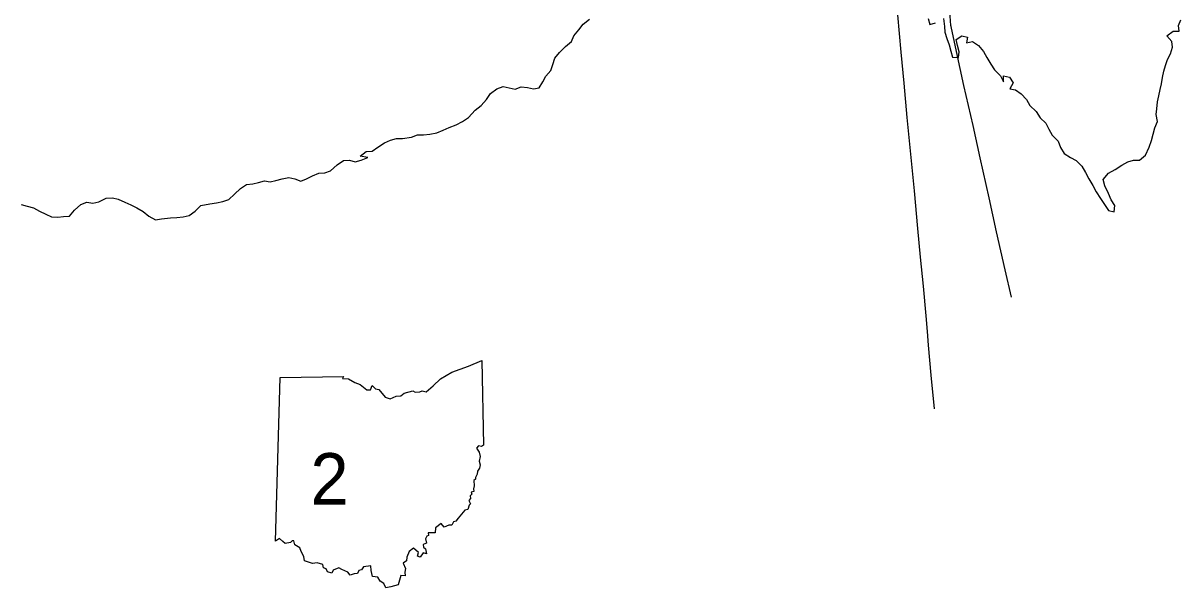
# Model space of a CAD drawing. Extents: x -232 to 448, y 619 to 1059.
# Drawn here: x 355.61 to 376.37, y 860.86 to 870.98 of the extents above; entities that cross this region are included whole.
import ezdxf

# ---------------------------------------------------------------- set-up
doc = ezdxf.new("R2010")
doc.units = 0
doc.layers.add('Default', color=7, linetype='Continuous')

msp = doc.modelspace()

# ---------------------------------------------------------------- linework, layer by layer
at = {"layer": 'Default'}
msp.add_line((360.136, 861.698), (360.218, 864.627), dxfattribs=at)
msp.add_line((360.136, 861.698), (360.218, 864.627), dxfattribs=at)
for points in [[(372.253, 870.918), (372.249, 870.939), (372.228, 871.188), (372.23, 871.513), (372.216, 871.793), (372.25, 872.028), (372.244, 872.158)], [(371.272, 871.38), (371.292, 871.131), (371.354, 870.458), (371.403, 869.905), (371.459, 869.289), (371.527, 868.633), (371.588, 867.975), (371.648, 867.298), (371.699, 866.786), (371.749, 866.267), (371.8, 865.736), (371.822, 865.454)], [(356.751, 867.771), (356.858, 867.752), (356.967, 867.775), (357.096, 867.845), (357.209, 867.851), (357.314, 867.824), (357.431, 867.769), (357.542, 867.723), (357.649, 867.672), (357.76, 867.606), (357.863, 867.52), (357.986, 867.456), (358.091, 867.472), (358.251, 867.493), (358.366, 867.499), (358.481, 867.511), (358.586, 867.53), (358.693, 867.61), (358.795, 867.709), (358.956, 867.744), (359.075, 867.761), (359.192, 867.783), (359.299, 867.82), (359.403, 867.913), (359.508, 868.016), (359.617, 868.09), (359.726, 868.098), (359.833, 868.125), (359.936, 868.152), (360.038, 868.133), (360.143, 868.162), (360.252, 868.189), (360.373, 868.213), (360.48, 868.189), (360.587, 868.15), (360.691, 868.187), (360.798, 868.244), (360.911, 868.294), (361.018, 868.298), (361.123, 868.335), (361.244, 868.442), (361.355, 868.518), (361.462, 868.524), (361.565, 868.495), (361.674, 868.524), (361.789, 868.569), (361.651, 868.598), (361.764, 868.677), (361.867, 868.685), (361.972, 868.757), (362.093, 868.833), (362.2, 868.88), (362.305, 868.913), (362.412, 868.913), (362.576, 868.934), (362.685, 868.975), (362.792, 868.977), (362.903, 868.987), (363.03, 869.012), (363.141, 869.059), (363.252, 869.111), (363.375, 869.16), (363.488, 869.216), (363.595, 869.29), (363.714, 869.42), (363.823, 869.502), (363.92, 869.613), (363.992, 869.718), (364.103, 869.805), (364.216, 869.844), (364.329, 869.821), (364.434, 869.798), (364.541, 869.837), (364.658, 869.827), (364.76, 869.802), (364.865, 869.823), (364.933, 869.926), (364.982, 870.029), (365.075, 870.132), (365.11, 870.239), (365.143, 870.352), (365.229, 870.455), (365.338, 870.558), (365.443, 870.648), (365.486, 870.753), (365.576, 870.858), (365.656, 870.961), (365.765, 871.05)], [(371.844, 871.06), (371.873, 870.955), (371.976, 870.986)], [(372.118, 871.062), (372.136, 870.92), (372.14, 870.815), (372.179, 870.704), (372.218, 870.591), (372.251, 870.48), (372.278, 870.369), (372.383, 870.362), (372.397, 870.465), (372.37, 870.576), (372.344, 870.686), (372.446, 870.751), (372.549, 870.729), (372.527, 870.624), (372.635, 870.651), (372.744, 870.576), (372.835, 870.471), (372.896, 870.366), (372.964, 870.245), (373.03, 870.142), (373.137, 870.033), (373.194, 869.928), (373.19, 870.033), (373.301, 870.01), (373.369, 869.907), (373.305, 869.802), (373.408, 869.782), (373.511, 869.712), (373.608, 869.609), (373.665, 869.504), (373.778, 869.395), (373.848, 869.28), (373.951, 869.189), (374.008, 869.08), (374.068, 868.973), (374.173, 868.862), (374.218, 868.749), (374.28, 868.644), (374.395, 868.574), (374.497, 868.52), (374.6, 868.415), (374.666, 868.302), (374.725, 868.191), (374.795, 868.073), (374.857, 867.958), (374.933, 867.835), (375.005, 867.728), (375.075, 867.625), (375.18, 867.596), (375.192, 867.711), (375.126, 867.816), (375.075, 867.927), (375.011, 868.067), (374.978, 868.176), (375.079, 868.29), (375.194, 868.357), (375.315, 868.436), (375.42, 868.493), (375.523, 868.526), (375.63, 868.524), (375.739, 868.615), (375.808, 868.757), (375.845, 868.874), (375.878, 868.991), (375.905, 869.105), (375.952, 869.218), (375.932, 869.341), (375.942, 869.446), (375.956, 869.57), (375.979, 869.679), (376, 869.79), (376.024, 869.893), (376.047, 870.008), (376.069, 870.117), (376.096, 870.222), (376.133, 870.325), (376.189, 870.428), (376.224, 870.548), (376.213, 870.651), (376.125, 870.753), (376.236, 870.836), (376.341, 870.834), (376.333, 870.937), (376.374, 871.04)], [(373.335, 866.07), (373.223, 866.557), (373.067, 867.238), (372.933, 867.847), (372.777, 868.563), (372.648, 869.143), (372.483, 869.861), (372.351, 870.47), (372.253, 870.918)], [(355.576, 867.73), (355.683, 867.699), (355.794, 867.67), (355.903, 867.608), (356.014, 867.557), (356.116, 867.509), (356.229, 867.505), (356.332, 867.516), (356.439, 867.518), (356.533, 867.627), (356.642, 867.728), (356.751, 867.771)], [(371.822, 865.454), (371.841, 865.21), (371.889, 864.673), (371.95, 864.07)], [(360.218, 864.627), (361.354, 864.646), (361.336, 864.61), (361.443, 864.603), (361.557, 864.54), (361.654, 864.501), (361.771, 864.408), (361.842, 864.409), (361.872, 864.485), (361.926, 864.426), (361.99, 864.416), (362.101, 864.275), (362.192, 864.245), (362.302, 864.293), (362.384, 864.301), (362.443, 864.349), (362.599, 864.389), (362.643, 864.365), (362.725, 864.37), (362.767, 864.388), (362.839, 864.372), (362.966, 864.478), (363.096, 864.604), (363.297, 864.722), (363.597, 864.834), (363.834, 864.935), (363.868, 863.415)], [(360.218, 864.627), (361.354, 864.646), (361.336, 864.61), (361.443, 864.603), (361.557, 864.54), (361.654, 864.501), (361.771, 864.408), (361.842, 864.409), (361.872, 864.485), (361.926, 864.426), (361.99, 864.416), (362.101, 864.275), (362.192, 864.245), (362.302, 864.293), (362.384, 864.301), (362.443, 864.349), (362.599, 864.389), (362.643, 864.365), (362.725, 864.37), (362.767, 864.388), (362.839, 864.372), (362.966, 864.478), (363.096, 864.604), (363.297, 864.722), (363.597, 864.834), (363.834, 864.935), (363.868, 863.415)], [(363.868, 863.415), (363.833, 863.394), (363.778, 863.404), (363.742, 863.361), (363.787, 863.29), (363.809, 863.215), (363.79, 863.132), (363.808, 863.064), (363.796, 863.006), (363.761, 862.949), (363.75, 862.895), (363.72, 862.838), (363.723, 862.806), (363.695, 862.781), (363.7, 862.686), (363.686, 862.633), (363.691, 862.588), (363.646, 862.576), (363.656, 862.538), (363.628, 862.509), (363.634, 862.459), (363.601, 862.427), (363.633, 862.364), (363.608, 862.343), (363.587, 862.266), (363.529, 862.25), (363.413, 862.108), (363.372, 862.055), (363.327, 862.041), (363.301, 861.986), (363.245, 861.986), (363.16, 861.948), (363.104, 862.014), (363.008, 861.934), (362.997, 861.843), (362.874, 861.846), (362.879, 861.8), (362.852, 861.786), (362.827, 861.74), (362.841, 861.658), (362.784, 861.637), (362.791, 861.589), (362.828, 861.56), (362.844, 861.469), (362.783, 861.487), (362.733, 861.411), (362.682, 861.429), (362.699, 861.494), (362.612, 861.572), (362.53, 861.509), (362.488, 861.409), (362.487, 861.342), (362.426, 861.301), (362.465, 861.206), (362.458, 861.14), (362.459, 861.078), (362.383, 861.08), (362.337, 860.912)], [(363.868, 863.415), (363.833, 863.394), (363.778, 863.404), (363.742, 863.361), (363.787, 863.29), (363.809, 863.215), (363.79, 863.132), (363.808, 863.064), (363.796, 863.006), (363.761, 862.949), (363.75, 862.895), (363.72, 862.838), (363.723, 862.806), (363.695, 862.781), (363.7, 862.686), (363.686, 862.633), (363.691, 862.588), (363.646, 862.576), (363.656, 862.538), (363.628, 862.509), (363.634, 862.459), (363.601, 862.427), (363.633, 862.364), (363.608, 862.343), (363.587, 862.266), (363.529, 862.25), (363.413, 862.108), (363.372, 862.055), (363.327, 862.041), (363.301, 861.986), (363.245, 861.986), (363.16, 861.948), (363.104, 862.014), (363.008, 861.934), (362.997, 861.843), (362.874, 861.846), (362.879, 861.8), (362.852, 861.786), (362.827, 861.74), (362.841, 861.658), (362.784, 861.637), (362.791, 861.589), (362.828, 861.56), (362.844, 861.469), (362.783, 861.487), (362.733, 861.411), (362.682, 861.429), (362.699, 861.494), (362.612, 861.572), (362.53, 861.509), (362.488, 861.409), (362.487, 861.342), (362.426, 861.301), (362.465, 861.206), (362.458, 861.14), (362.459, 861.078), (362.383, 861.08), (362.337, 860.912)], [(362.337, 860.912), (362.204, 860.88), (362.112, 860.86), (362.08, 860.937), (362.014, 860.977), (361.971, 861.054), (361.877, 861.064), (361.854, 861.17), (361.844, 861.256), (361.714, 861.235), (361.679, 861.182), (361.633, 861.168), (361.606, 861.115), (361.544, 861.111), (361.477, 861.086), (361.433, 861.138), (361.323, 861.19), (361.274, 861.217), (361.17, 861.175), (361.148, 861.126), (361.066, 861.147), (361.047, 861.202), (360.997, 861.219), (360.986, 861.277), (360.88, 861.308), (360.799, 861.296), (360.655, 861.343), (360.646, 861.42), (360.598, 861.513), (360.572, 861.578), (360.481, 861.628), (360.463, 861.705), (360.434, 861.703), (360.407, 861.671), (360.307, 861.657), (360.266, 861.688), (360.21, 861.742), (360.136, 861.698)], [(362.337, 860.912), (362.204, 860.88), (362.112, 860.86), (362.08, 860.937), (362.014, 860.977), (361.971, 861.054), (361.877, 861.064), (361.854, 861.17), (361.844, 861.256), (361.714, 861.235), (361.679, 861.182), (361.633, 861.168), (361.606, 861.115), (361.544, 861.111), (361.477, 861.086), (361.433, 861.138), (361.323, 861.19), (361.274, 861.217), (361.17, 861.175), (361.148, 861.126), (361.066, 861.147), (361.047, 861.202), (360.997, 861.219), (360.986, 861.277), (360.88, 861.308), (360.799, 861.296), (360.655, 861.343), (360.646, 861.42), (360.598, 861.513), (360.572, 861.578), (360.481, 861.628), (360.463, 861.705), (360.434, 861.703), (360.407, 861.671), (360.307, 861.657), (360.266, 861.688), (360.21, 861.742), (360.136, 861.698)]]:
    msp.add_lwpolyline(points, dxfattribs=at)

# ---------------------------------------------------------------- texts
msp.add_text(' 2 ', height=0.9234, dxfattribs=at).set_placement((360.418, 862.351))

doc.saveas('drawing.dxf')
